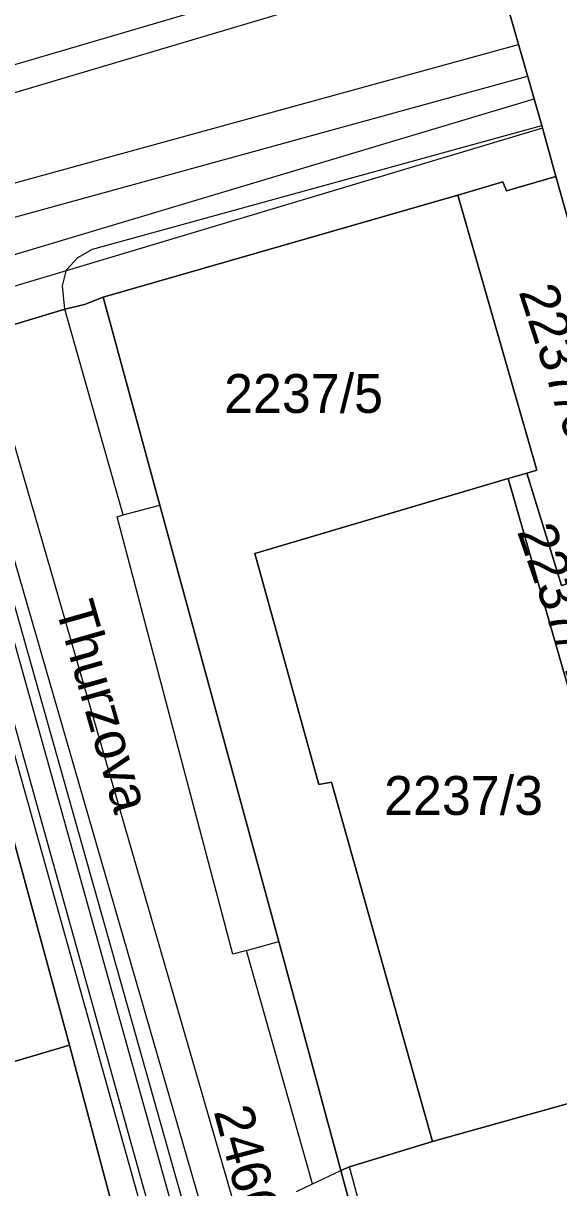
# Model space of a CAD drawing. Extents: x -263423 to -261326, y -1240067 to -1237864.
# Drawn here: x -262252.3 to -262224.8, y -1238804.4 to -1238744.5 of the extents above; entities that cross this region are included whole.
import ezdxf

# ---------------------------------------------------------------- set-up
doc = ezdxf.new("R2010")
doc.units = 0
for name, color, linetype in [('body_kn', 7, 'Continuous'), ('kladpar_druhypozemkov', 7, 'Continuous'), ('kladpar_hranice', 7, 'Continuous'), ('kladpar_parcelnecisla', 7, 'Continuous'), ('kladpar_plochy', 7, 'Continuous'), ('popisy', 7, 'Continuous'), ('tarchy_linie', 7, 'Continuous'), ('zappar_hrandruhpozemk', 7, 'Continuous')]:
    doc.layers.add(name, color=color, linetype=linetype)

msp = doc.modelspace()

# ---------------------------------------------------------------- linework, layer by layer
at = {"layer": 'body_kn'}
for p, q in [((-262226.85, -1238745.63), (-262226.85, -1238745.63)), ((-262226.38, -1238747.26), (-262226.38, -1238747.26)), ((-262226.04, -1238748.44), (-262226.04, -1238748.44)), ((-262225.65, -1238749.81), (-262225.65, -1238749.81)), ((-262225.61, -1238749.94), (-262225.61, -1238749.94)), ((-262227.65, -1238752.71), (-262227.65, -1238752.71)), ((-262224.92, -1238752.42), (-262224.92, -1238752.42)), ((-262227.47, -1238753.16), (-262227.47, -1238753.16)), ((-262229.96, -1238753.38), (-262229.96, -1238753.38)), ((-262229.96, -1238753.38), (-262229.96, -1238753.38)), ((-262248.76, -1238756.16), (-262248.76, -1238756.16)), ((-262249.52, -1238756.6), (-262249.52, -1238756.6)), ((-262250.1, -1238757.23), (-262250.1, -1238757.23)), ((-262250.3, -1238758.05), (-262250.3, -1238758.05)), ((-262248.21, -1238758.64), (-262248.21, -1238758.64)), ((-262248.21, -1238758.64), (-262248.21, -1238758.64)), ((-262250.18, -1238759.26), (-262250.18, -1238759.26)), ((-262250.18, -1238759.26), (-262250.18, -1238759.26)), ((-262249.17, -1238759.01), (-262249.17, -1238759.01)), ((-262226.41, -1238767.69), (-262226.41, -1238767.69)), ((-262225.9, -1238767.54), (-262225.9, -1238767.54)), ((-262227.37, -1238767.97), (-262227.37, -1238767.97)), ((-262227.37, -1238767.97), (-262227.37, -1238767.97)), ((-262245.3, -1238769.33), (-262245.3, -1238769.33)), ((-262247.5, -1238769.93), (-262247.5, -1238769.93)), ((-262247.18, -1238769.84), (-262247.18, -1238769.84)), ((-262240.41, -1238771.82), (-262240.41, -1238771.82)), ((-262240.41, -1238771.82), (-262240.41, -1238771.82)), ((-262237.11, -1238783.71), (-262237.11, -1238783.71)), ((-262236.47, -1238783.59), (-262236.47, -1238783.59)), ((-262240.84, -1238792.24), (-262240.84, -1238792.24)), ((-262239.18, -1238791.79), (-262239.18, -1238791.79)), ((-262241.55, -1238792.43), (-262241.55, -1238792.43)), ((-262249.94, -1238797.11), (-262249.94, -1238797.11)), ((-262249.94, -1238797.11), (-262249.94, -1238797.11)), ((-262231.27, -1238802.08), (-262231.27, -1238802.08)), ((-262235.98, -1238803.56), (-262235.98, -1238803.56)), ((-262235.98, -1238803.56), (-262235.98, -1238803.56)), ((-262235.54, -1238803.38), (-262235.54, -1238803.38)), ((-262244.49, -1238803.88), (-262244.49, -1238803.88)), ((-262246.15, -1238804.37), (-262246.15, -1238804.37)), ((-262237.44, -1238804.25), (-262237.44, -1238804.25))]:
    msp.add_line(p, q, dxfattribs=at)
at = {"layer": 'kladpar_druhypozemkov'}
for p, q in [((-262236.42, -1238761.55), (-262236.42, -1238761.55)), ((-262228.58, -1238782.8), (-262228.58, -1238782.8))]:
    msp.add_line(p, q, dxfattribs=at)
at = {"layer": 'kladpar_hranice'}
for points in [[(-262228.29, -1238740.6), (-262225.65, -1238749.81), (-262224.92, -1238752.42), (-262227.47, -1238753.16), (-262227.65, -1238752.71), (-262229.96, -1238753.38), (-262248.21, -1238758.64), (-262249.17, -1238759.01), (-262250.18, -1238759.26), (-262256.55, -1238761.17), (-262258.08, -1238761.6), (-262259.6, -1238761.97), (-262273.42, -1238766.11), (-262274.72, -1238766.62), (-262275.12, -1238766.74), (-262279.9, -1238768.19), (-262293.79, -1238772.17), (-262295.38, -1238772.66), (-262295.89, -1238772.81), (-262299.07, -1238773.77), (-262307.09, -1238776.06)], [(-262207.49, -1238815.83), (-262213.01, -1238796.96), (-262217.06, -1238782.9), (-262217.42, -1238781.64), (-262219.19, -1238775.48), (-262219.74, -1238773.45), (-262220.11, -1238772.11), (-262219.28, -1238771.93), (-262220.2, -1238768.69), (-262219.75, -1238768.37), (-262220.67, -1238765.38), (-262221.18, -1238765.57), (-262224.92, -1238752.42), (-262225.65, -1238749.81), (-262228.29, -1238740.6)], [(-262229.96, -1238753.38), (-262227.65, -1238752.71), (-262227.47, -1238753.16), (-262224.92, -1238752.42), (-262221.18, -1238765.57), (-262220.67, -1238765.38), (-262219.75, -1238768.37), (-262220.2, -1238768.69), (-262219.28, -1238771.93), (-262220.11, -1238772.11), (-262224.63, -1238773.47), (-262226.41, -1238767.69), (-262225.9, -1238767.54), (-262229.96, -1238753.38)], [(-262248.21, -1238758.64), (-262229.96, -1238753.38), (-262225.9, -1238767.54), (-262226.41, -1238767.69), (-262227.37, -1238767.97), (-262240.41, -1238771.82), (-262237.11, -1238783.71), (-262236.47, -1238783.59), (-262231.27, -1238802.08), (-262235.54, -1238803.38), (-262235.98, -1238803.56), (-262239.18, -1238791.79), (-262245.3, -1238769.33), (-262248.21, -1238758.64)], [(-262245.24, -1238814.78), (-262249.94, -1238797.11), (-262253.92, -1238782.56), (-262254.77, -1238779.45), (-262255.75, -1238776.02), (-262255.93, -1238775.19), (-262256.49, -1238773.28), (-262256.73, -1238772.14), (-262259.6, -1238761.97), (-262258.08, -1238761.6), (-262256.55, -1238761.17), (-262250.18, -1238759.26), (-262249.17, -1238759.01), (-262248.21, -1238758.64), (-262245.3, -1238769.33), (-262239.18, -1238791.79), (-262235.98, -1238803.56)], [(-262227.37, -1238767.97), (-262226.41, -1238767.69), (-262224.63, -1238773.47), (-262220.11, -1238772.11)], [(-262240.41, -1238771.82), (-262227.37, -1238767.97), (-262222.56, -1238784.73), (-262217.06, -1238782.9), (-262213.01, -1238796.96), (-262231.27, -1238802.08), (-262236.47, -1238783.59), (-262237.11, -1238783.71), (-262240.41, -1238771.82)], [(-262220.11, -1238772.11), (-262219.74, -1238773.45), (-262219.19, -1238775.48), (-262217.42, -1238781.64), (-262217.06, -1238782.9), (-262222.56, -1238784.73), (-262227.37, -1238767.97)], [(-262260.69, -1238781.3), (-262254.77, -1238779.45), (-262253.92, -1238782.56), (-262249.94, -1238797.11), (-262259.36, -1238799.89), (-262261.65, -1238800.63), (-262262.29, -1238800.82), (-262265.09, -1238801.62), (-262274, -1238804.28), (-262289.28, -1238808.79), (-262290.5, -1238804.34), (-262266.24, -1238796.35), (-262269.07, -1238787.39), (-262274.55, -1238789.12), (-262275.59, -1238785.88), (-262274.89, -1238785.69), (-262270.05, -1238784.15), (-262260.69, -1238781.3)], [(-262213.01, -1238796.96), (-262207.49, -1238815.83), (-262217.81, -1238819.43), (-262230.22, -1238822.82), (-262230.73, -1238823.01), (-262232.88, -1238815.06), (-262235.98, -1238803.56), (-262235.54, -1238803.38), (-262231.27, -1238802.08), (-262213.01, -1238796.96)], [(-262249.94, -1238797.11), (-262245.24, -1238814.78), (-262254.53, -1238817.37), (-262255.54, -1238817.64), (-262256.57, -1238817.92), (-262258.73, -1238818.6), (-262259.88, -1238818.85), (-262261.04, -1238815.1), (-262261.47, -1238813.63), (-262265.09, -1238801.62), (-262262.29, -1238800.82), (-262261.65, -1238800.63), (-262259.36, -1238799.89), (-262249.94, -1238797.11)], [(-262235.98, -1238803.56), (-262232.88, -1238815.06)]]:
    msp.add_lwpolyline(points, dxfattribs=at)
at = {"layer": 'kladpar_plochy'}
for p, q in [((-262227.37, -1238767.97), (-262226.41, -1238767.69)), ((-262226.41, -1238767.69), (-262224.63, -1238773.47)), ((-262222.56, -1238784.73), (-262227.37, -1238767.97))]:
    msp.add_line(p, q, dxfattribs=at)
for points in [[(-262228.29, -1238740.6), (-262225.65, -1238749.81), (-262224.92, -1238752.42), (-262227.47, -1238753.16), (-262227.65, -1238752.71), (-262229.96, -1238753.38), (-262248.21, -1238758.64), (-262249.17, -1238759.01), (-262250.18, -1238759.26), (-262256.55, -1238761.17), (-262258.08, -1238761.6), (-262259.6, -1238761.97), (-262273.42, -1238766.11), (-262274.72, -1238766.62), (-262275.12, -1238766.74), (-262279.9, -1238768.19), (-262293.79, -1238772.17), (-262295.38, -1238772.66), (-262295.89, -1238772.81), (-262299.07, -1238773.77), (-262307.09, -1238776.06)], [(-262207.49, -1238815.83), (-262213.01, -1238796.96), (-262217.06, -1238782.9), (-262217.42, -1238781.64), (-262219.19, -1238775.48), (-262219.74, -1238773.45), (-262220.11, -1238772.11), (-262219.28, -1238771.93), (-262220.2, -1238768.69), (-262219.75, -1238768.37), (-262220.67, -1238765.38), (-262221.18, -1238765.57), (-262224.92, -1238752.42), (-262225.65, -1238749.81), (-262228.29, -1238740.6)], [(-262245.24, -1238814.78), (-262249.94, -1238797.11), (-262253.92, -1238782.56), (-262254.77, -1238779.45), (-262255.75, -1238776.02), (-262255.93, -1238775.19), (-262256.49, -1238773.28), (-262256.73, -1238772.14), (-262259.6, -1238761.97), (-262258.08, -1238761.6), (-262256.55, -1238761.17), (-262250.18, -1238759.26), (-262249.17, -1238759.01), (-262248.21, -1238758.64), (-262245.3, -1238769.33), (-262239.18, -1238791.79), (-262235.98, -1238803.56), (-262232.88, -1238815.06)]]:
    msp.add_lwpolyline(points, dxfattribs=at)
for points in [[(-262229.96, -1238753.38), (-262227.65, -1238752.71), (-262227.47, -1238753.16), (-262224.92, -1238752.42), (-262221.18, -1238765.57), (-262220.67, -1238765.38), (-262219.75, -1238768.37), (-262220.2, -1238768.69), (-262219.28, -1238771.93), (-262220.11, -1238772.11), (-262224.63, -1238773.47), (-262226.41, -1238767.69), (-262225.9, -1238767.54)], [(-262248.21, -1238758.64), (-262229.96, -1238753.38), (-262225.9, -1238767.54), (-262226.41, -1238767.69), (-262227.37, -1238767.97), (-262240.41, -1238771.82), (-262237.11, -1238783.71), (-262236.47, -1238783.59), (-262231.27, -1238802.08), (-262235.54, -1238803.38), (-262235.98, -1238803.56), (-262239.18, -1238791.79), (-262245.3, -1238769.33)], [(-262240.41, -1238771.82), (-262227.37, -1238767.97), (-262222.56, -1238784.73), (-262217.06, -1238782.9), (-262213.01, -1238796.96), (-262231.27, -1238802.08), (-262236.47, -1238783.59), (-262237.11, -1238783.71)], [(-262260.69, -1238781.3), (-262254.77, -1238779.45), (-262253.92, -1238782.56), (-262249.94, -1238797.11), (-262259.36, -1238799.89), (-262261.65, -1238800.63), (-262262.29, -1238800.82), (-262265.09, -1238801.62), (-262274, -1238804.28), (-262289.28, -1238808.79), (-262290.5, -1238804.34), (-262266.24, -1238796.35), (-262269.07, -1238787.39), (-262274.55, -1238789.12), (-262275.59, -1238785.88), (-262274.89, -1238785.69), (-262270.05, -1238784.15)], [(-262213.01, -1238796.96), (-262207.49, -1238815.83), (-262217.81, -1238819.43), (-262230.22, -1238822.82), (-262230.73, -1238823.01), (-262232.88, -1238815.06), (-262235.98, -1238803.56), (-262235.54, -1238803.38), (-262231.27, -1238802.08)], [(-262249.94, -1238797.11), (-262245.24, -1238814.78), (-262254.53, -1238817.37), (-262255.54, -1238817.64), (-262256.57, -1238817.92), (-262258.73, -1238818.6), (-262259.88, -1238818.85), (-262261.04, -1238815.1), (-262261.47, -1238813.63), (-262265.09, -1238801.62), (-262262.29, -1238800.82), (-262261.65, -1238800.63), (-262259.36, -1238799.89)]]:
    msp.add_lwpolyline(points, close=True, dxfattribs=at)
at = {"layer": 'tarchy_linie'}
for points in [[(-262340.58, -1238778.3), (-262302.66, -1238766.98), (-262258, -1238754.19), (-262226.85, -1238745.63), (-262226.38, -1238747.26), (-262226.04, -1238748.44), (-262225.65, -1238749.81), (-262225.61, -1238749.94), (-262256.55, -1238759.2), (-262257.52, -1238759.49), (-262338.98, -1238783.68), (-262339.42, -1238782.19), (-262340.09, -1238779.93), (-262340.58, -1238778.3)], [(-262340.09, -1238779.93), (-262302.18, -1238768.61), (-262257.53, -1238755.82), (-262226.38, -1238747.26)], [(-262339.42, -1238782.19), (-262257.94, -1238757.99), (-262226.04, -1238748.44)], [(-262254.97, -1238758.73), (-262239.85, -1238810.98), (-262226.04, -1238859.07), (-262227.6, -1238859.63), (-262228.63, -1238859.99), (-262228.97, -1238860.09), (-262230.29, -1238860.48), (-262230.44, -1238860.53), (-262245.01, -1238809.93), (-262259, -1238759.93), (-262257.52, -1238759.49), (-262256.55, -1238759.2), (-262254.97, -1238758.73)], [(-262256.55, -1238759.2), (-262241.44, -1238811.44), (-262227.6, -1238859.63)], [(-262257.52, -1238759.49), (-262243.53, -1238809.52), (-262228.97, -1238860.09)]]:
    msp.add_lwpolyline(points, dxfattribs=at)
at = {"layer": 'zappar_hrandruhpozemk'}
for p, q in [((-262228.66, -1238739.58), (-262265.96, -1238750.57)), ((-262248.76, -1238756.16), (-262225.65, -1238749.81)), ((-262247.18, -1238769.84), (-262250.18, -1238759.26)), ((-262246.15, -1238804.37), (-262258.08, -1238761.6)), ((-262256.55, -1238761.17), (-262244.49, -1238803.88)), ((-262247.18, -1238769.84), (-262245.3, -1238769.33)), ((-262247.5, -1238769.93), (-262247.18, -1238769.84)), ((-262241.55, -1238792.43), (-262247.5, -1238769.93)), ((-262240.84, -1238792.24), (-262241.55, -1238792.43)), ((-262240.84, -1238792.24), (-262239.18, -1238791.79)), ((-262237.44, -1238804.25), (-262240.84, -1238792.24)), ((-262237.44, -1238804.25), (-262235.98, -1238803.56)), ((-262230.22, -1238822.82), (-262235.54, -1238803.38)), ((-262244.49, -1238803.88), (-262228.63, -1238859.99)), ((-262230.29, -1238860.48), (-262246.15, -1238804.37)), ((-262238.26, -1238804.65), (-262237.44, -1238804.25))]:
    msp.add_line(p, q, dxfattribs=at)
for points in [[(-262264.96, -1238751.72), (-262229.44, -1238741.16), (-262228.29, -1238740.6)], [(-262250.18, -1238759.26), (-262250.3, -1238758.05), (-262250.1, -1238757.23), (-262249.52, -1238756.6), (-262248.76, -1238756.16)]]:
    msp.add_lwpolyline(points, dxfattribs=at)

# ---------------------------------------------------------------- texts
at = {"layer": 'kladpar_parcelnecisla'}
for s, rotation, p in [('2237/6', 288, (-262226.85, -1238758.349)), ('2237/4', 289, (-262226.929, -1238770.684)), ('2466', 285, (-262242.533, -1238800.521))]:
    msp.add_text(s, height=2, rotation=rotation, dxfattribs=at).set_placement(p)
for s, p in [('2237/5', (-262241.994, -1238764.59)), ('2237/3', (-262233.761, -1238785.27))]:
    msp.add_text(s, height=2, dxfattribs=at).set_placement(p)
at = {"layer": 'popisy'}
msp.add_text('Thurzova', height=2, rotation=286, dxfattribs=at).set_placement((-262250.683, -1238774.588))

doc.saveas('drawing.dxf')
